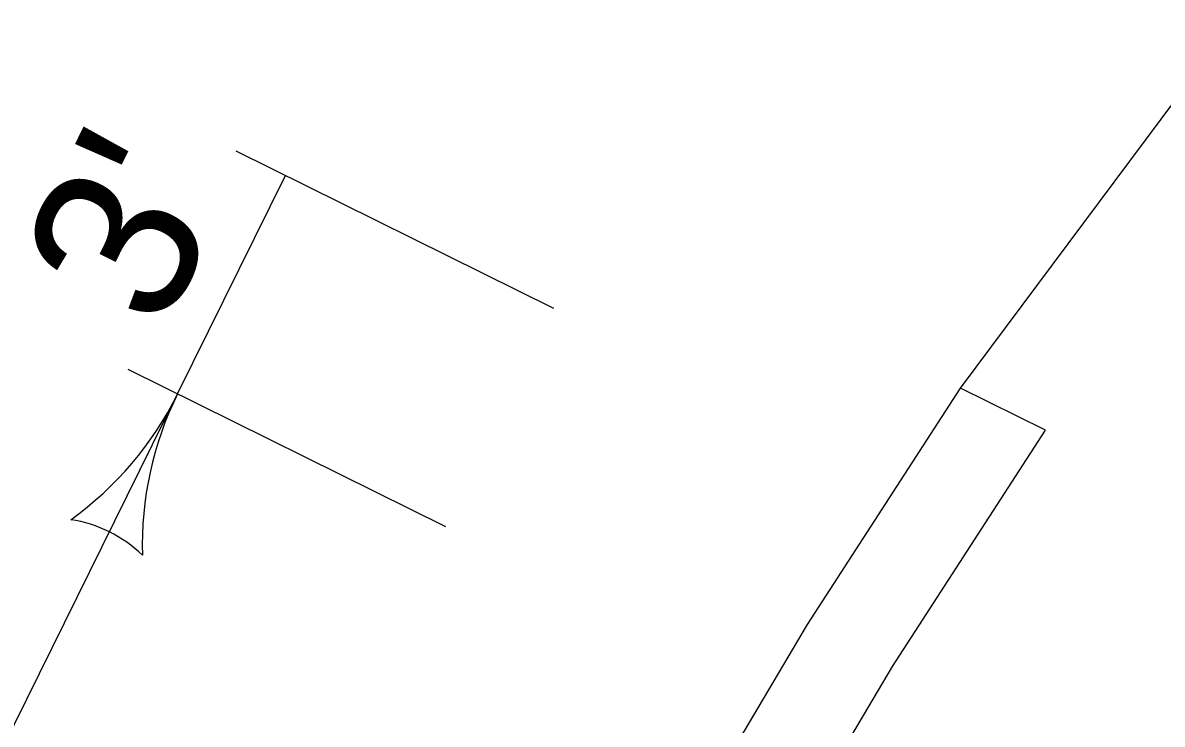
# Model space of a CAD drawing. Extents: x 14104283 to 14120882, y 8635219 to 8671666.
# Drawn here: x 14118333.1 to 14118389.3, y 8668752.9 to 8668787.4 of the extents above; entities that cross this region are included whole.
import ezdxf

# ---------------------------------------------------------------- set-up
doc = ezdxf.new("R2010")
doc.units = 0
for name, color, linetype in [('dsnCellElements', 7, 'Continuous'), ('dsnTextFinalPlan', 7, 'Continuous'), ('TC_SubstrataExistingPavement', 7, 'Continuous'), ('Terrain', 7, 'Continuous')]:
    doc.layers.add(name, color=color, linetype=linetype)

# ---------------------------------------------------------------- blocks, each defined once
blk = doc.blocks.new('LT')
at = {"layer": 'dsnCellElements'}
for centre, radius, start, end in [((-3.564, 0), 1.642, 342.2666, 17.7333), ((0, 4.25), 4.25, 241.9275, 270), ((0, -4.25), 4.25, 90, 118.0725)]:
    blk.add_arc(centre, radius, start, end, dxfattribs=at)

msp = doc.modelspace()

# ---------------------------------------------------------------- linework, layer by layer
at = {"layer": 'dsnTextFinalPlan'}
for p, q in [((14118343.619, 8668781.13), (14118359.279, 8668773.388)), ((14118340.751, 8668769.162), (14118346.07, 8668779.919)), ((14118338.3, 8668770.373), (14118353.96, 8668762.631)), ((14118319.477, 8668726.134), (14118340.751, 8668769.162))]:
    msp.add_line(p, q, dxfattribs=at)
at = {"layer": 'TC_SubstrataExistingPavement'}
msp.add_lwpolyline([(14118359.102, 8668736.378), (14118363.285, 8668734.31), (14118375.978, 8668755.743), (14118383.521, 8668767.371), (14118379.338, 8668769.439)], dxfattribs=at)
at = {"layer": 'Terrain'}
msp.add_lwpolyline([(14118312.302, 8668644.822), (14118315.385, 8668650.413), (14118318.403, 8668656.849), (14118336.089, 8668694.527), (14118351.319, 8668721.951), (14118359.102, 8668736.378), (14118371.795, 8668757.811), (14118379.338, 8668769.439), (14118400.6, 8668797.952), (14118408.042, 8668806.795), (14118456.582, 8668898.643)], dxfattribs=at)

# ---------------------------------------------------------------- block references
at = {"layer": 'dsnTextFinalPlan', "xscale": 3.942400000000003, "yscale": 3.9424000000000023, "rotation": 63.69110745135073}
msp.add_blockref('LT', (14118340.751, 8668769.162), dxfattribs=at)

# ---------------------------------------------------------------- texts
at = {"layer": 'dsnTextFinalPlan'}
msp.add_text("3'", height=8, rotation=63.6911, dxfattribs=at).set_placement((14118339.992, 8668772.101))

doc.saveas('drawing.dxf')
